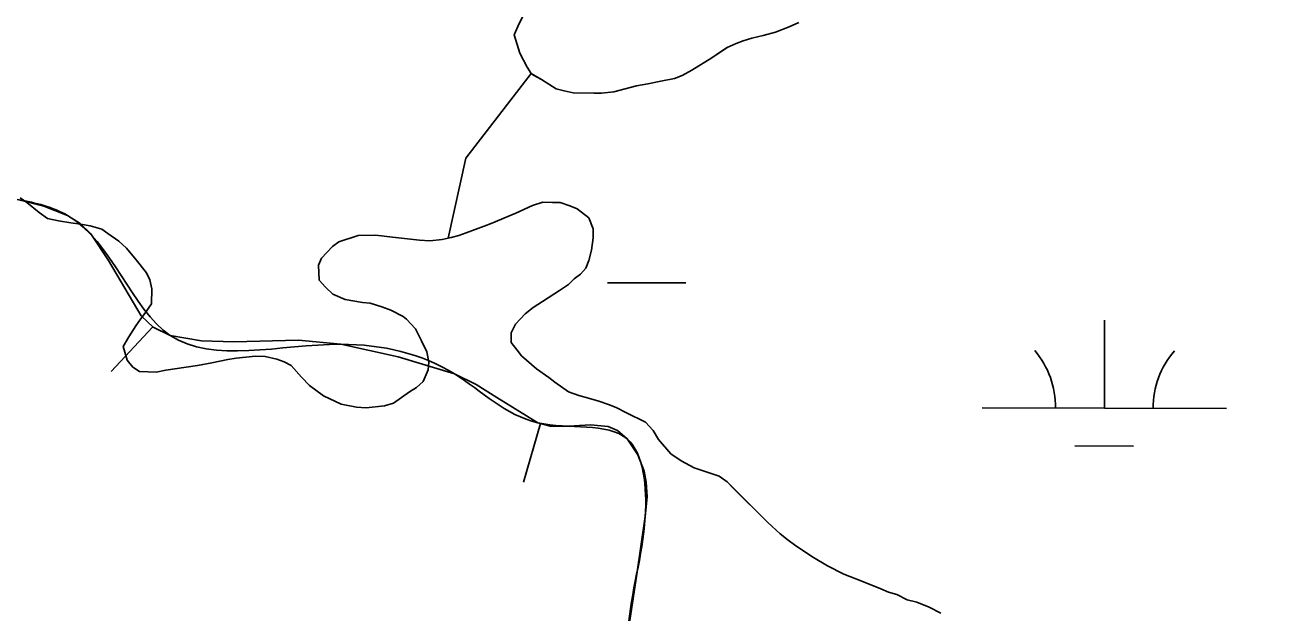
# Model space of a CAD drawing. Extents: x 3161514 to 3199414, y 831166 to 856601.
# Drawn here: x 3194087 to 3194598, y 847336 to 847576 of the extents above; entities that cross this region are included whole.
import ezdxf

# ---------------------------------------------------------------- set-up
doc = ezdxf.new("R2010")
doc.units = 0
for name, color, linetype in [('V-BORW-LINE', 7, 'Continuous'), ('V-SITE-VEGE', 7, 'Continuous'), ('V-TOPO-SHOR', 7, 'Continuous'), ('V-WETL-SWMP', 7, 'Continuous')]:
    doc.layers.add(name, color=color, linetype=linetype)

msp = doc.modelspace()

# ---------------------------------------------------------------- linework, layer by layer
at = {"layer": 'V-BORW-LINE'}
for p, q in [((3194138.89, 847452.73), (3194121.74, 847434.54)), ((3194297.29, 847413.25), (3194290.4, 847389.22))]:
    msp.add_line(p, q, dxfattribs=at)
msp.add_lwpolyline([(3194333.12, 847328.21), (3194336.65, 847351.69), (3194340.14, 847375.18), (3194340.87, 847383.24), (3194340.58, 847389.27), (3194339.73, 847393.76), (3194337.15, 847400.42), (3194332.7, 847406.95), (3194328.75, 847410.33), (3194324.94, 847411.97), (3194317.75, 847412.74), (3194306.58, 847411.96), (3194301.23, 847412.12), (3194296.3, 847413.53), (3194279.54, 847423.91), (3194271.09, 847429.24), (3194262.11, 847433.52), (3194239.08, 847440.46), (3194215.71, 847445.62), (3194198.39, 847447.27), (3194171.92, 847446.56), (3194158.79, 847446.97), (3194145.95, 847449.24), (3194138.98, 847452.65), (3194134.03, 847457.32), (3194120.69, 847479.87), (3194113.53, 847490.72), (3194109.14, 847495.05), (3194103.95, 847498.28), (3194094.23, 847502.1), (3194084.11, 847504.72)], dxfattribs=at)
msp.add_spline([(3194602.88, 847069.85), (3194575.87, 847110.17), (3194547.03, 847120.68), (3194457.58, 847119.19), (3194366.45, 847145.63), (3194258, 847192.86), (3194228.15, 847223.95), (3194227.62, 847247.86), (3194321.38, 847251.47), (3194333.12, 847328.21), (3194340.14, 847375.18), (3194332.7, 847406.95), (3194296.3, 847413.53), (3194262.11, 847433.52), (3194215.71, 847445.62), (3194145.95, 847449.24), (3194103.95, 847498.28), (3194084.11, 847504.72), (3194049.94, 847507.61), (3194007.97, 847494.32), (3194008.4, 847478.79), (3193996.03, 847456.37), (3193997.01, 847423.89), (3193978.52, 847389.56), (3193990.09, 847331.44), (3193948.4, 847301.13), (3193955.13, 847275.83), (3193969.39, 847253.56), (3194023.81, 847249.86), (3194123.13, 847223.18), (3194170.45, 847198.88), (3194298.6, 847102.54), (3194359.03, 847068.97), (3194377.1, 847062.6), (3194480.07, 846995.23), (3194645.36, 846858.6), (3194711.29, 846830.1), (3194803.13, 846760.09), (3194846.45, 846741.59), (3194967.03, 846667.42), (3195071.3, 846623.62), (3195217.07, 846544.55), (3195322.98, 846476), (3195428.75, 846443.06), (3195566.51, 846379.66), (3195648.42, 846343.02), (3195715.01, 846322.25), (3195727.93, 846327.72), (3195733.54, 846331.37)], degree=3, dxfattribs=at)
at = {"layer": 'V-SITE-VEGE'}
for points in [[(3194288.59, 847576.84), (3194286.5, 847572.08), (3194288.92, 847564.7), (3194291.86, 847558.91), (3194293.46, 847556.28), (3194297.7, 847553.93), (3194303.79, 847550), (3194306.96, 847549.23), (3194310.66, 847548.46), (3194319.11, 847548.24), (3194322.28, 847548.26), (3194327.29, 847548.82), (3194336.52, 847551.24), (3194341.26, 847552.06), (3194346.54, 847553.15), (3194352.08, 847554.24), (3194355.24, 847555.57), (3194359.18, 847557.71), (3194367.34, 847562.77), (3194373.65, 847567.03), (3194377.34, 847568.63), (3194380.24, 847569.71), (3194383.66, 847570.78), (3194388.41, 847571.86), (3194393.42, 847573.21), (3194398.95, 847575.35), (3194402.9, 847577.22)], [(3194084.66, 847505.47), (3194087.31, 847503.64), (3194092.35, 847499.44), (3194095.8, 847497.09), (3194100.29, 847496.06), (3194105.31, 847495.29), (3194109.27, 847494.79), (3194113.24, 847494.02), (3194118, 847492.72), (3194120.39, 847490.89), (3194124.89, 847487.75), (3194128.07, 847484.86), (3194132.06, 847480.13), (3194136.31, 847474.88), (3194137.65, 847471.98), (3194138.46, 847468.29), (3194138.23, 847462.22), (3194135.62, 847458.24), (3194133.78, 847455.86), (3194131.95, 847453.21), (3194129.07, 847448.7), (3194126.72, 847444.73), (3194128.33, 847439.19), (3194130.72, 847436.3), (3194133.37, 847434.47), (3194140.24, 847434.24), (3194144.2, 847435.06), (3194157.12, 847436.98), (3194162.92, 847438.07), (3194169.51, 847439.43), (3194172.94, 847439.97), (3194180.86, 847440.81), (3194184.82, 847440.57), (3194189.58, 847439.54), (3194192.48, 847438.5), (3194195.4, 847436.93), (3194199.65, 847432.2), (3194202.84, 847428.79), (3194208.67, 847424.6), (3194215.81, 847421.21), (3194222.16, 847419.92), (3194226.12, 847419.68), (3194233.51, 847420.52), (3194237.2, 847421.59), (3194243.77, 847426.12), (3194246.66, 847427.98), (3194249.29, 847430.37), (3194251.38, 847435.14), (3194251.62, 847438.31), (3194250.8, 847442.52), (3194248.67, 847447), (3194246.26, 847452), (3194242.55, 847455.94), (3194241.22, 847456.99), (3194236.19, 847459.6), (3194232.49, 847460.9), (3194227.73, 847462.46), (3194224.56, 847462.7), (3194217.42, 847463.98), (3194212.39, 847466.07), (3194209.47, 847468.96), (3194206.82, 847471.84), (3194206.52, 847477.91), (3194207.82, 847480.82), (3194212.28, 847485.6), (3194214.91, 847487.46), (3194222.82, 847490.15), (3194229.95, 847490.19), (3194236.81, 847489.44), (3194247.91, 847488.18), (3194252.13, 847487.94), (3194257.15, 847488.49), (3194259.53, 847489.02), (3194260.84, 847489.31), (3194264, 847490.12), (3194266.9, 847491.19), (3194274.27, 847493.87), (3194277.17, 847494.94), (3194284.02, 847497.89), (3194287.18, 847499.22), (3194294.02, 847502.43), (3194298.24, 847503.77), (3194302.2, 847503.53), (3194305.37, 847503.55), (3194309.34, 847502.25), (3194312.25, 847500.95), (3194317.02, 847497.28), (3194318.89, 847492.8), (3194318.92, 847489.1)], [(3194318.92, 847489.1), (3194318.15, 847484.09), (3194317.12, 847479.86), (3194315.82, 847476.68), (3194313.72, 847474.29), (3194311.09, 847472.43), (3194308.73, 847470.04), (3194305.04, 847467.64), (3194298.21, 847463.12), (3194294.26, 847460.72), (3194291.11, 847458.06), (3194287.17, 847453.82), (3194285.34, 847450.37), (3194285.37, 847446.42), (3194287.76, 847443.26), (3194289.62, 847440.9), (3194295.72, 847435.65), (3194300.76, 847431.98), (3194303.15, 847430.15), (3194308.71, 847426.22), (3194312.94, 847424.66), (3194316.91, 847423.62), (3194321.14, 847422.33), (3194325.11, 847421.03), (3194328.28, 847419.73), (3194332.52, 847417.64), (3194340.2, 847413.72), (3194343.38, 847410.31), (3194345.52, 847406.63), (3194350.56, 847400.85), (3194354.81, 847397.97), (3194360.1, 847395.09), (3194370.42, 847391.72), (3194373.6, 847389.36), (3194375.99, 847387), (3194390.32, 847372.83), (3194395.36, 847368.1), (3194398.55, 847365.48), (3194401.2, 847363.65), (3194404.64, 847361.29), (3194408.88, 847358.41), (3194414.71, 847355.01), (3194421.33, 847351.62), (3194428.74, 847348.76), (3194436.41, 847345.63), (3194439.58, 847344.33), (3194443.02, 847343.29), (3194447.26, 847341.21), (3194451.22, 847340.17), (3194456.25, 847338.09), (3194461.02, 847335.74)]]:
    msp.add_lwpolyline(points, dxfattribs=at)
at = {"layer": 'V-TOPO-SHOR'}
for points in [[(3194312.67, 847613.15), (3194310.57, 847610.76), (3194307.69, 847607.05), (3194305.07, 847603.6), (3194302.97, 847601.21), (3194300.62, 847597.77), (3194299.05, 847594.86), (3194296.44, 847590.09), (3194293.56, 847585.32), (3194291.2, 847581.88), (3194288.59, 847576.84), (3194286.5, 847572.08), (3194288.92, 847564.7), (3194291.86, 847558.91), (3194293.46, 847556.28), (3194294.49, 847555.71)], [(3194294.49, 847555.71), (3194297.7, 847553.93), (3194303.79, 847550), (3194306.96, 847549.23), (3194310.66, 847548.46), (3194319.11, 847548.24), (3194322.28, 847548.26), (3194327.29, 847548.82), (3194336.52, 847551.24), (3194341.26, 847552.06), (3194346.54, 847553.15), (3194352.08, 847554.24), (3194355.24, 847555.57), (3194359.18, 847557.71), (3194367.34, 847562.77), (3194370.49, 847564.9), (3194373.65, 847567.03), (3194377.34, 847568.63), (3194380.24, 847569.71), (3194383.66, 847570.78), (3194388.41, 847571.86), (3194393.42, 847573.21), (3194398.95, 847575.35), (3194402.9, 847577.22)], [(3194259.53, 847489.02), (3194257.15, 847488.49), (3194252.13, 847487.94), (3194247.91, 847488.18), (3194236.81, 847489.44), (3194229.95, 847490.19), (3194222.82, 847490.15), (3194214.91, 847487.46), (3194212.28, 847485.6), (3194207.82, 847480.82), (3194206.52, 847477.91), (3194206.82, 847471.84), (3194209.47, 847468.96), (3194212.39, 847466.07), (3194217.42, 847463.98), (3194224.56, 847462.7), (3194227.73, 847462.46), (3194232.49, 847460.9), (3194236.19, 847459.6), (3194241.22, 847456.99), (3194242.55, 847455.94), (3194246.26, 847452), (3194248.67, 847447), (3194250.8, 847442.52), (3194251.62, 847438.31), (3194251.38, 847435.13), (3194249.29, 847430.37), (3194246.66, 847427.98), (3194243.77, 847426.12), (3194237.2, 847421.59), (3194233.51, 847420.52), (3194226.12, 847419.68), (3194222.16, 847419.92), (3194215.81, 847421.21), (3194208.67, 847424.6), (3194202.84, 847428.79), (3194199.65, 847432.2), (3194195.4, 847436.93), (3194192.48, 847438.5), (3194189.58, 847439.54), (3194184.82, 847440.57), (3194180.86, 847440.81), (3194172.94, 847439.97), (3194169.51, 847439.43), (3194162.92, 847438.07), (3194157.12, 847436.98), (3194147.89, 847435.61), (3194144.2, 847435.06), (3194140.24, 847434.24), (3194133.37, 847434.47), (3194130.72, 847436.3), (3194128.33, 847439.19), (3194126.72, 847444.73), (3194129.07, 847448.7), (3194131.95, 847453.21), (3194133.78, 847455.86), (3194135.62, 847458.24), (3194138.23, 847462.22), (3194138.46, 847468.29), (3194137.65, 847471.98), (3194136.31, 847474.88), (3194132.06, 847480.13), (3194128.07, 847484.86), (3194124.89, 847487.75), (3194120.39, 847490.89), (3194118, 847492.72), (3194113.24, 847494.02), (3194109.27, 847494.79), (3194105.31, 847495.29), (3194100.29, 847496.06), (3194095.8, 847497.09), (3194092.35, 847499.44), (3194087.31, 847503.64), (3194084.66, 847505.47)], [(3194308.71, 847426.22), (3194303.15, 847430.15), (3194300.76, 847431.98), (3194295.72, 847435.65), (3194289.62, 847440.9), (3194287.76, 847443.26), (3194285.37, 847446.42), (3194285.34, 847450.37), (3194287.17, 847453.82), (3194291.11, 847458.06), (3194294.26, 847460.72), (3194298.21, 847463.12), (3194305.04, 847467.64), (3194308.73, 847470.04), (3194311.09, 847472.43), (3194313.72, 847474.29), (3194315.82, 847476.68), (3194317.12, 847479.86), (3194318.15, 847484.09), (3194318.92, 847489.1), (3194318.89, 847492.8), (3194317.02, 847497.28), (3194312.25, 847500.95), (3194309.34, 847502.25), (3194305.37, 847503.55), (3194302.2, 847503.53), (3194298.24, 847503.77), (3194294.02, 847502.43), (3194287.18, 847499.22), (3194284.02, 847497.89), (3194277.17, 847494.94), (3194274.27, 847493.87), (3194266.9, 847491.19), (3194264, 847490.12), (3194260.84, 847489.31), (3194259.53, 847489.02)], [(3194461.02, 847335.74), (3194456.25, 847338.09), (3194451.22, 847340.17), (3194447.26, 847341.21), (3194443.02, 847343.29), (3194439.58, 847344.33), (3194436.41, 847345.63), (3194428.74, 847348.76), (3194421.33, 847351.62), (3194414.71, 847355.01), (3194408.88, 847358.41), (3194404.64, 847361.29), (3194401.2, 847363.65), (3194398.55, 847365.48), (3194395.36, 847368.1), (3194390.32, 847372.83), (3194382.36, 847380.7), (3194378.64, 847384.38), (3194375.99, 847387), (3194373.6, 847389.36), (3194370.42, 847391.72), (3194360.1, 847395.09), (3194354.81, 847397.97), (3194350.56, 847400.85), (3194345.52, 847406.63), (3194343.38, 847410.31), (3194340.2, 847413.72), (3194332.52, 847417.64), (3194328.28, 847419.73), (3194325.11, 847421.03), (3194321.14, 847422.33), (3194316.91, 847423.62), (3194312.95, 847424.66), (3194308.71, 847426.22)]]:
    msp.add_lwpolyline(points, dxfattribs=at)
at = {"layer": 'V-WETL-SWMP'}
for p, q in [((3194324.68, 847470.78), (3194356.68, 847470.69)), ((3194527.85, 847419.47), (3194527.95, 847455.47)), ((3194477.85, 847419.61), (3194577.85, 847419.33)), ((3194515.81, 847404.08), (3194539.81, 847404.01))]:
    msp.add_line(p, q, dxfattribs=at)
msp.add_lwpolyline([(3194402.9, 847577.22), (3194398.95, 847575.35), (3194393.42, 847573.21), (3194388.41, 847571.86), (3194383.66, 847570.78), (3194380.23, 847569.71), (3194377.34, 847568.63), (3194373.65, 847567.03), (3194367.34, 847562.77), (3194359.18, 847557.71), (3194355.24, 847555.57), (3194352.08, 847554.23), (3194346.54, 847553.15), (3194341.26, 847552.06), (3194336.52, 847551.24), (3194327.29, 847548.82), (3194322.28, 847548.26), (3194319.11, 847548.24), (3194310.66, 847548.46), (3194306.96, 847549.23), (3194303.79, 847550), (3194297.7, 847553.93), (3194293.46, 847556.28), (3194266.8, 847521.68), (3194259.53, 847489.02), (3194260.84, 847489.31), (3194264, 847490.12), (3194266.9, 847491.19), (3194274.27, 847493.87), (3194277.17, 847494.94), (3194284.02, 847497.89), (3194287.18, 847499.22), (3194294.03, 847502.43), (3194298.24, 847503.77), (3194302.2, 847503.53), (3194305.37, 847503.55), (3194309.34, 847502.25), (3194312.25, 847500.95), (3194317.02, 847497.28), (3194318.9, 847492.8), (3194318.92, 847489.11), (3194318.15, 847484.09), (3194317.12, 847479.86), (3194315.82, 847476.68), (3194313.72, 847474.29), (3194311.09, 847472.43), (3194308.73, 847470.04), (3194305.04, 847467.65), (3194298.21, 847463.12), (3194294.26, 847460.72), (3194291.11, 847458.06), (3194287.17, 847453.82), (3194285.34, 847450.37), (3194285.37, 847446.42), (3194287.76, 847443.26), (3194289.62, 847440.9), (3194295.72, 847435.65), (3194300.76, 847431.98), (3194303.15, 847430.15), (3194308.71, 847426.22), (3194312.94, 847424.66), (3194316.91, 847423.62), (3194321.14, 847422.33), (3194325.11, 847421.03), (3194328.28, 847419.73), (3194332.52, 847417.64), (3194340.2, 847413.72), (3194343.38, 847410.31), (3194345.52, 847406.63), (3194350.56, 847400.85), (3194354.81, 847397.97), (3194360.1, 847395.09), (3194370.42, 847391.72), (3194373.6, 847389.36), (3194390.32, 847372.83), (3194395.36, 847368.1), (3194398.55, 847365.48), (3194401.2, 847363.65), (3194404.64, 847361.29), (3194408.88, 847358.41), (3194414.71, 847355.01), (3194421.33, 847351.62), (3194428.74, 847348.76), (3194436.41, 847345.63), (3194439.58, 847344.33), (3194443.02, 847343.29), (3194447.26, 847341.2), (3194451.22, 847340.17), (3194456.25, 847338.09), (3194461.02, 847335.74)], dxfattribs=at)
for centre, start, end in [((3194472.61, 847420.1), 359.0699, 40.6135), ((3194583.1, 847419.8), 139.0699, 180.6135)]:
    msp.add_arc(centre, 35.25, start, end, dxfattribs=at)

doc.saveas('drawing.dxf')
